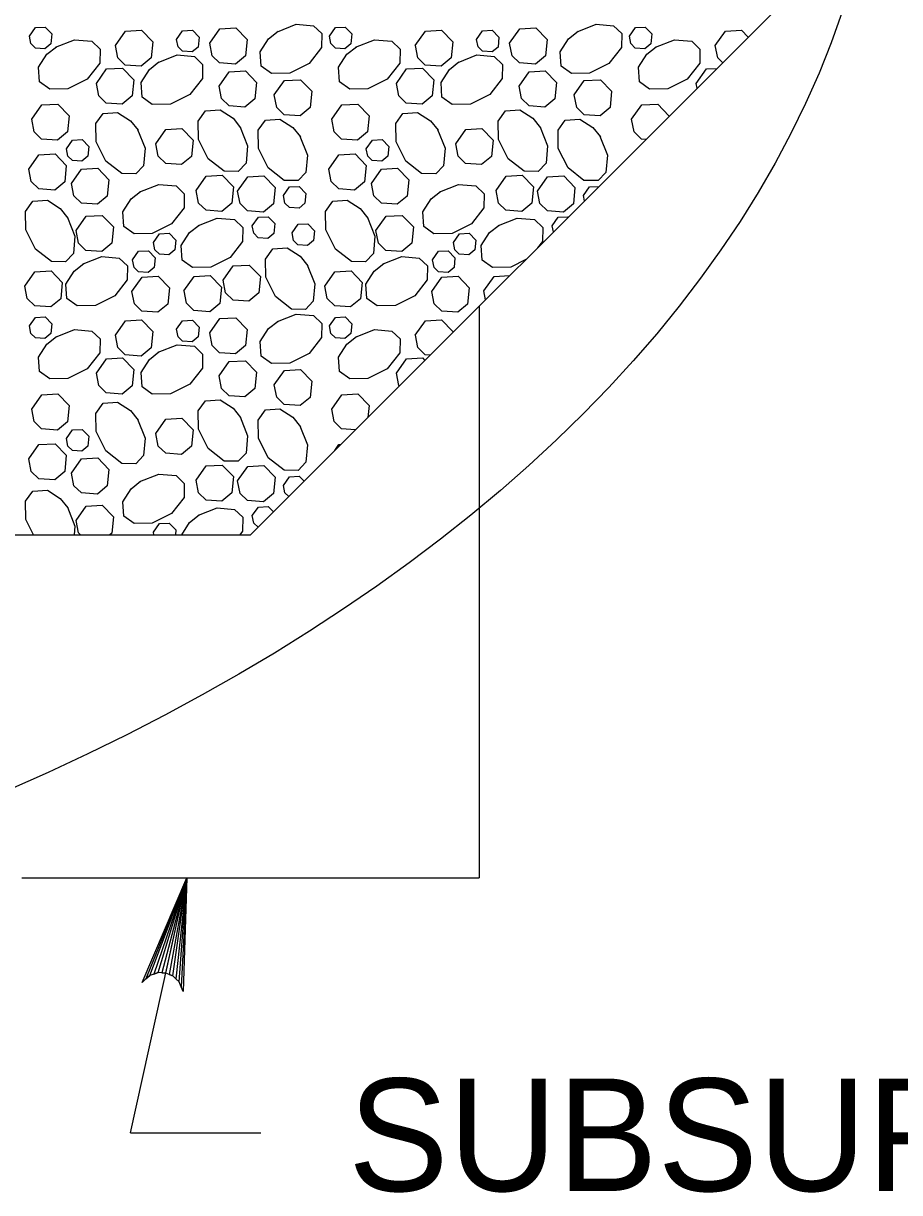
# Model space of a CAD drawing. Extents: x 636530 to 644067, y 294168 to 299122.
# Drawn here: x 640387.95 to 640411.31, y 295458.41 to 295489.58 of the extents above; entities that cross this region are included whole.
import ezdxf

# ---------------------------------------------------------------- set-up
doc = ezdxf.new("R2010")
doc.units = 0
doc.layers.add('1', color=7, linetype='Continuous')

msp = doc.modelspace()

# ---------------------------------------------------------------- linework, layer by layer
at = {"layer": '1'}
for p, q in [((640394.006, 295475.952), (640416.357, 295498.303)), ((640400.102, 295482.048), (640400.102, 295466.808)), ((640316.942, 295475.952), (640394.006, 295475.952)), ((640387.91, 295466.808), (640400.102, 295466.808)), ((640390.806, 295460.01), (640392.303, 295466.808)), ((640390.806, 295460.01), (640394.278, 295460.01))]:
    msp.add_line(p, q, dxfattribs=at)
for points in [[(640394.72, 295489.362), (640395.224, 295489.562), (640395.686, 295489.522), (640395.905, 295489.313), (640395.898, 295488.938), (640395.565, 295488.512), (640395.05, 295488.254), (640394.564, 295488.246), (640394.291, 295488.44), (640394.265, 295488.827), (640394.487, 295489.173), (640394.741, 295489.375)], [(640402.716, 295489.362), (640403.219, 295489.562), (640403.681, 295489.522), (640403.901, 295489.313), (640403.894, 295488.938), (640403.56, 295488.512), (640403.045, 295488.254), (640402.56, 295488.246), (640402.286, 295488.44), (640402.26, 295488.827), (640402.482, 295489.173), (640402.736, 295489.375)], [(640388.113, 295489.244), (640388.274, 295489.474), (640388.532, 295489.488), (640388.711, 295489.303), (640388.685, 295489.042), (640388.526, 295488.91), (640388.272, 295488.928), (640388.152, 295489.045), (640388.113, 295489.244)], [(640390.403, 295488.998), (640390.672, 295489.381), (640391.101, 295489.406), (640391.4, 295489.096), (640391.357, 295488.662), (640391.091, 295488.442), (640390.667, 295488.473), (640390.468, 295488.666), (640390.403, 295488.998)], [(640392.035, 295489.156), (640392.196, 295489.385), (640392.454, 295489.4), (640392.633, 295489.214), (640392.607, 295488.954), (640392.448, 295488.822), (640392.193, 295488.84), (640392.074, 295488.956), (640392.035, 295489.156)], [(640392.916, 295489.057), (640393.185, 295489.439), (640393.614, 295489.464), (640393.913, 295489.154), (640393.869, 295488.721), (640393.604, 295488.5), (640393.18, 295488.531), (640392.981, 295488.724), (640392.916, 295489.057)], [(640396.108, 295489.244), (640396.27, 295489.474), (640396.527, 295489.488), (640396.706, 295489.303), (640396.681, 295489.042), (640396.521, 295488.91), (640396.267, 295488.928), (640396.147, 295489.045), (640396.109, 295489.244)], [(640398.398, 295488.998), (640398.667, 295489.381), (640399.097, 295489.406), (640399.395, 295489.096), (640399.352, 295488.662), (640399.087, 295488.442), (640398.663, 295488.473), (640398.463, 295488.666), (640398.399, 295488.998)], [(640400.03, 295489.156), (640400.191, 295489.385), (640400.449, 295489.4), (640400.628, 295489.214), (640400.602, 295488.954), (640400.443, 295488.822), (640400.189, 295488.84), (640400.069, 295488.956), (640400.03, 295489.156)], [(640400.911, 295489.057), (640401.18, 295489.439), (640401.61, 295489.464), (640401.908, 295489.154), (640401.865, 295488.721), (640401.6, 295488.5), (640401.176, 295488.531), (640400.976, 295488.724), (640400.912, 295489.057)], [(640404.104, 295489.244), (640404.265, 295489.474), (640404.523, 295489.488), (640404.702, 295489.303), (640404.676, 295489.042), (640404.517, 295488.91), (640404.262, 295488.928), (640404.143, 295489.045), (640404.104, 295489.244)], [(640406.394, 295488.998), (640406.663, 295489.381), (640407.092, 295489.406), (640407.273, 295489.218)], [(640388.81, 295488.949), (640389.313, 295489.149), (640389.775, 295489.109), (640389.995, 295488.9), (640389.988, 295488.525), (640389.654, 295488.099), (640389.139, 295487.841), (640388.654, 295487.833), (640388.38, 295488.027), (640388.354, 295488.414), (640388.576, 295488.76), (640388.83, 295488.962)], [(640396.805, 295488.949), (640397.308, 295489.149), (640397.77, 295489.109), (640397.99, 295488.9), (640397.983, 295488.525), (640397.65, 295488.099), (640397.135, 295487.841), (640396.649, 295487.833), (640396.376, 295488.027), (640396.35, 295488.414), (640396.572, 295488.76), (640396.826, 295488.962)], [(640404.801, 295488.949), (640405.304, 295489.149), (640405.766, 295489.109), (640405.985, 295488.9), (640405.978, 295488.525), (640405.645, 295488.099), (640405.13, 295487.841), (640404.644, 295487.833), (640404.371, 295488.027), (640404.345, 295488.414), (640404.567, 295488.76), (640404.821, 295488.962)], [(640406.592, 295488.537), (640406.459, 295488.666), (640406.394, 295488.998)], [(640391.543, 295488.543), (640392.046, 295488.742), (640392.508, 295488.702), (640392.728, 295488.493), (640392.721, 295488.118), (640392.387, 295487.692), (640391.872, 295487.435), (640391.387, 295487.426), (640391.113, 295487.62), (640391.087, 295488.007), (640391.309, 295488.353), (640391.563, 295488.556)], [(640399.538, 295488.543), (640400.041, 295488.742), (640400.503, 295488.702), (640400.723, 295488.493), (640400.716, 295488.118), (640400.383, 295487.692), (640399.867, 295487.435), (640399.382, 295487.426), (640399.109, 295487.62), (640399.083, 295488.007), (640399.305, 295488.353), (640399.559, 295488.556)], [(640389.897, 295487.986), (640390.166, 295488.369), (640390.595, 295488.394), (640390.894, 295488.084), (640390.851, 295487.65), (640390.585, 295487.43), (640390.161, 295487.461), (640389.962, 295487.654), (640389.897, 295487.986)], [(640393.169, 295487.911), (640393.438, 295488.294), (640393.867, 295488.318), (640394.166, 295488.009), (640394.122, 295487.575), (640393.857, 295487.355), (640393.433, 295487.385), (640393.234, 295487.579), (640393.169, 295487.911)], [(640397.892, 295487.986), (640398.161, 295488.369), (640398.591, 295488.394), (640398.889, 295488.084), (640398.846, 295487.65), (640398.581, 295487.43), (640398.157, 295487.461), (640397.957, 295487.654), (640397.893, 295487.986)], [(640401.164, 295487.911), (640401.433, 295488.294), (640401.863, 295488.318), (640402.161, 295488.009), (640402.118, 295487.575), (640401.853, 295487.355), (640401.429, 295487.385), (640401.229, 295487.579), (640401.165, 295487.911)], [(640405.888, 295487.986), (640406.157, 295488.369), (640406.439, 295488.385)], [(640394.639, 295487.677), (640394.908, 295488.06), (640395.337, 295488.084), (640395.636, 295487.775), (640395.593, 295487.341), (640395.327, 295487.12), (640394.904, 295487.151), (640394.704, 295487.345), (640394.639, 295487.677)], [(640402.635, 295487.677), (640402.903, 295488.06), (640403.333, 295488.084), (640403.631, 295487.775), (640403.588, 295487.341), (640403.323, 295487.12), (640402.899, 295487.151), (640402.7, 295487.345), (640402.635, 295487.677)], [(640405.913, 295487.859), (640405.888, 295487.986)], [(640388.173, 295487.027), (640388.442, 295487.409), (640388.871, 295487.434), (640389.169, 295487.124), (640389.126, 295486.691), (640388.861, 295486.47), (640388.437, 295486.501), (640388.238, 295486.694), (640388.173, 295487.027)], [(640396.168, 295487.027), (640396.437, 295487.409), (640396.866, 295487.434), (640397.165, 295487.124), (640397.122, 295486.691), (640396.856, 295486.47), (640396.432, 295486.501), (640396.233, 295486.694), (640396.168, 295487.027)], [(640404.163, 295487.027), (640404.432, 295487.409), (640404.862, 295487.434), (640405.16, 295487.124), (640405.158, 295487.104)], [(640390.995, 295486.757), (640391.195, 295486.254), (640391.155, 295485.791), (640390.946, 295485.572), (640390.571, 295485.579), (640390.145, 295485.912), (640389.888, 295486.427), (640389.879, 295486.913), (640390.073, 295487.186), (640390.46, 295487.212), (640390.806, 295486.99), (640391.008, 295486.736)], [(640393.729, 295486.822), (640393.928, 295486.319), (640393.888, 295485.856), (640393.679, 295485.637), (640393.304, 295485.644), (640392.878, 295485.977), (640392.621, 295486.492), (640392.612, 295486.978), (640392.806, 295487.251), (640393.193, 295487.277), (640393.539, 295487.055), (640393.741, 295486.801)], [(640398.991, 295486.757), (640399.19, 295486.254), (640399.15, 295485.791), (640398.942, 295485.572), (640398.567, 295485.579), (640398.141, 295485.912), (640397.883, 295486.427), (640397.874, 295486.913), (640398.069, 295487.186), (640398.455, 295487.212), (640398.801, 295486.99), (640399.004, 295486.736)], [(640401.724, 295486.822), (640401.923, 295486.319), (640401.883, 295485.856), (640401.675, 295485.637), (640401.3, 295485.644), (640400.874, 295485.977), (640400.616, 295486.492), (640400.607, 295486.978), (640400.802, 295487.251), (640401.188, 295487.277), (640401.534, 295487.055), (640401.737, 295486.801)], [(640391.479, 295486.376), (640391.747, 295486.759), (640392.177, 295486.783), (640392.475, 295486.474), (640392.432, 295486.04), (640392.167, 295485.819), (640391.743, 295485.85), (640391.544, 295486.043), (640391.479, 295486.376)], [(640395.323, 295486.578), (640395.522, 295486.075), (640395.482, 295485.612), (640395.274, 295485.393), (640394.899, 295485.4), (640394.472, 295485.733), (640394.215, 295486.248), (640394.206, 295486.734), (640394.401, 295487.007), (640394.787, 295487.033), (640395.133, 295486.811), (640395.336, 295486.557)], [(640399.474, 295486.376), (640399.743, 295486.759), (640400.172, 295486.783), (640400.471, 295486.474), (640400.428, 295486.04), (640400.162, 295485.819), (640399.738, 295485.85), (640399.539, 295486.043), (640399.474, 295486.376)], [(640403.318, 295486.578), (640403.518, 295486.075), (640403.478, 295485.612), (640403.269, 295485.393), (640402.894, 295485.4), (640402.468, 295485.733), (640402.21, 295486.248), (640402.202, 295486.734), (640402.396, 295487.007), (640402.783, 295487.033), (640403.129, 295486.811), (640403.331, 295486.557)], [(640404.546, 295486.492), (640404.428, 295486.501), (640404.228, 295486.694), (640404.164, 295487.027)], [(640389.097, 295486.243), (640389.258, 295486.472), (640389.516, 295486.487), (640389.695, 295486.301), (640389.669, 295486.041), (640389.51, 295485.909), (640389.255, 295485.927), (640389.136, 295486.043), (640389.097, 295486.243)], [(640397.092, 295486.243), (640397.253, 295486.472), (640397.511, 295486.487), (640397.69, 295486.301), (640397.664, 295486.041), (640397.505, 295485.909), (640397.251, 295485.927), (640397.131, 295486.043), (640397.092, 295486.243)], [(640388.097, 295485.698), (640388.366, 295486.081), (640388.796, 295486.105), (640389.094, 295485.796), (640389.051, 295485.362), (640388.786, 295485.142), (640388.362, 295485.172), (640388.162, 295485.366), (640388.098, 295485.698)], [(640396.093, 295485.698), (640396.362, 295486.081), (640396.791, 295486.105), (640397.089, 295485.796), (640397.046, 295485.362), (640396.781, 295485.142), (640396.357, 295485.172), (640396.158, 295485.366), (640396.093, 295485.698)], [(640389.234, 295485.319), (640389.503, 295485.701), (640389.932, 295485.726), (640390.23, 295485.416), (640390.187, 295484.982), (640389.922, 295484.762), (640389.498, 295484.793), (640389.299, 295484.986), (640389.234, 295485.318)], [(640392.555, 295485.129), (640392.824, 295485.512), (640393.253, 295485.536), (640393.551, 295485.227), (640393.508, 295484.793), (640393.243, 295484.572), (640392.819, 295484.603), (640392.62, 295484.796), (640392.555, 295485.129)], [(640393.661, 295485.113), (640393.93, 295485.495), (640394.359, 295485.52), (640394.658, 295485.21), (640394.615, 295484.777), (640394.349, 295484.556), (640393.925, 295484.587), (640393.726, 295484.78), (640393.661, 295485.113)], [(640397.229, 295485.319), (640397.498, 295485.701), (640397.927, 295485.726), (640398.226, 295485.416), (640398.183, 295484.982), (640397.917, 295484.762), (640397.493, 295484.793), (640397.294, 295484.986), (640397.229, 295485.318)], [(640400.55, 295485.129), (640400.819, 295485.512), (640401.248, 295485.536), (640401.547, 295485.227), (640401.504, 295484.793), (640401.238, 295484.572), (640400.815, 295484.603), (640400.615, 295484.796), (640400.55, 295485.129)], [(640401.656, 295485.113), (640401.925, 295485.495), (640402.355, 295485.52), (640402.653, 295485.21), (640402.61, 295484.777), (640402.345, 295484.556), (640401.921, 295484.587), (640401.721, 295484.78), (640401.657, 295485.113)], [(640391.055, 295485.094), (640391.558, 295485.293), (640392.02, 295485.253), (640392.24, 295485.045), (640392.233, 295484.67), (640391.899, 295484.244), (640391.384, 295483.986), (640390.899, 295483.977), (640390.625, 295484.172), (640390.599, 295484.558), (640390.821, 295484.904), (640391.075, 295485.107)], [(640394.885, 295484.995), (640395.046, 295485.224), (640395.304, 295485.239), (640395.483, 295485.053), (640395.457, 295484.793), (640395.298, 295484.661), (640395.043, 295484.679), (640394.923, 295484.795), (640394.885, 295484.994)], [(640399.05, 295485.094), (640399.553, 295485.293), (640400.015, 295485.253), (640400.235, 295485.045), (640400.228, 295484.67), (640399.895, 295484.244), (640399.379, 295483.986), (640398.894, 295483.977), (640398.621, 295484.172), (640398.595, 295484.558), (640398.817, 295484.904), (640399.07, 295485.107)], [(640402.88, 295484.995), (640403.041, 295485.224), (640403.293, 295485.238)], [(640402.908, 295484.853), (640402.88, 295484.994)], [(640389.125, 295484.414), (640389.324, 295483.911), (640389.284, 295483.449), (640389.075, 295483.229), (640388.7, 295483.236), (640388.274, 295483.57), (640388.017, 295484.085), (640388.008, 295484.57), (640388.202, 295484.843), (640388.589, 295484.869), (640388.935, 295484.648), (640389.138, 295484.394)], [(640397.12, 295484.414), (640397.32, 295483.911), (640397.28, 295483.449), (640397.071, 295483.229), (640396.696, 295483.236), (640396.27, 295483.57), (640396.012, 295484.085), (640396.004, 295484.57), (640396.198, 295484.843), (640396.585, 295484.869), (640396.93, 295484.648), (640397.133, 295484.394)], [(640389.353, 295484.06), (640389.622, 295484.443), (640390.052, 295484.467), (640390.35, 295484.158), (640390.307, 295483.724), (640390.042, 295483.503), (640389.618, 295483.534), (640389.418, 295483.727), (640389.353, 295484.06)], [(640392.615, 295484.195), (640393.119, 295484.395), (640393.581, 295484.355), (640393.8, 295484.146), (640393.793, 295483.771), (640393.46, 295483.345), (640392.945, 295483.087), (640392.459, 295483.079), (640392.186, 295483.273), (640392.16, 295483.66), (640392.382, 295484.006), (640392.636, 295484.208)], [(640394.052, 295484.187), (640394.214, 295484.417), (640394.471, 295484.432), (640394.65, 295484.246), (640394.624, 295483.986), (640394.465, 295483.853), (640394.211, 295483.872), (640394.091, 295483.988), (640394.052, 295484.187)], [(640397.349, 295484.06), (640397.618, 295484.443), (640398.047, 295484.467), (640398.345, 295484.158), (640398.302, 295483.724), (640398.037, 295483.503), (640397.613, 295483.534), (640397.414, 295483.727), (640397.349, 295484.06)], [(640400.611, 295484.195), (640401.114, 295484.395), (640401.576, 295484.355), (640401.796, 295484.146), (640401.789, 295483.771), (640401.658, 295483.604)], [(640402.048, 295484.187), (640402.209, 295484.417), (640402.467, 295484.432), (640402.476, 295484.422)], [(640391.417, 295483.746), (640391.578, 295483.976), (640391.836, 295483.99), (640392.015, 295483.805), (640391.989, 295483.545), (640391.83, 295483.412), (640391.575, 295483.431), (640391.456, 295483.547), (640391.417, 295483.746)], [(640395.111, 295483.998), (640395.273, 295484.228), (640395.53, 295484.243), (640395.71, 295484.057), (640395.684, 295483.797), (640395.525, 295483.664), (640395.27, 295483.683), (640395.15, 295483.799), (640395.112, 295483.998)], [(640399.412, 295483.746), (640399.574, 295483.976), (640399.831, 295483.99), (640400.01, 295483.805), (640399.984, 295483.545), (640399.825, 295483.412), (640399.571, 295483.431), (640399.451, 295483.547), (640399.412, 295483.746)], [(640401.343, 295483.288), (640400.94, 295483.087), (640400.455, 295483.079), (640400.181, 295483.273), (640400.156, 295483.66), (640400.377, 295484.006), (640400.631, 295484.208)], [(640402.079, 295484.025), (640402.048, 295484.187)], [(640389.541, 295483.171), (640390.044, 295483.37), (640390.506, 295483.33), (640390.726, 295483.121), (640390.719, 295482.746), (640390.386, 295482.32), (640389.871, 295482.063), (640389.385, 295482.054), (640389.112, 295482.248), (640389.086, 295482.635), (640389.308, 295482.981), (640389.562, 295483.183)], [(640390.862, 295483.28), (640391.023, 295483.509), (640391.281, 295483.524), (640391.46, 295483.338), (640391.434, 295483.078), (640391.275, 295482.946), (640391.021, 295482.964), (640390.901, 295483.08), (640390.862, 295483.28)], [(640395.518, 295483.145), (640395.717, 295482.642), (640395.677, 295482.18), (640395.469, 295481.96), (640395.094, 295481.967), (640394.667, 295482.301), (640394.41, 295482.816), (640394.401, 295483.301), (640394.596, 295483.575), (640394.982, 295483.6), (640395.328, 295483.379), (640395.531, 295483.125)], [(640397.537, 295483.171), (640398.04, 295483.37), (640398.502, 295483.33), (640398.721, 295483.121), (640398.714, 295482.746), (640398.381, 295482.32), (640397.866, 295482.063), (640397.38, 295482.054), (640397.107, 295482.248), (640397.081, 295482.635), (640397.303, 295482.981), (640397.557, 295483.183)], [(640398.857, 295483.28), (640399.019, 295483.509), (640399.276, 295483.524), (640399.455, 295483.338), (640399.43, 295483.078), (640399.27, 295482.946), (640399.016, 295482.964), (640398.896, 295483.08), (640398.858, 295483.28)], [(640393.274, 295482.735), (640393.543, 295483.118), (640393.973, 295483.142), (640394.271, 295482.833), (640394.228, 295482.399), (640393.963, 295482.179), (640393.539, 295482.209), (640393.339, 295482.403), (640393.275, 295482.735)], [(640387.99, 295482.581), (640388.259, 295482.963), (640388.689, 295482.988), (640388.987, 295482.678), (640388.944, 295482.245), (640388.679, 295482.024), (640388.255, 295482.055), (640388.055, 295482.248), (640387.991, 295482.581)], [(640390.844, 295482.439), (640391.113, 295482.821), (640391.542, 295482.846), (640391.841, 295482.537), (640391.798, 295482.103), (640391.532, 295481.882), (640391.108, 295481.913), (640390.909, 295482.106), (640390.844, 295482.439)], [(640392.231, 295482.455), (640392.5, 295482.837), (640392.93, 295482.862), (640393.228, 295482.552), (640393.185, 295482.119), (640392.92, 295481.898), (640392.496, 295481.929), (640392.296, 295482.122), (640392.232, 295482.455)], [(640395.986, 295482.581), (640396.255, 295482.963), (640396.684, 295482.988), (640396.983, 295482.678), (640396.939, 295482.245), (640396.674, 295482.024), (640396.25, 295482.055), (640396.051, 295482.248), (640395.986, 295482.581)], [(640398.839, 295482.439), (640399.108, 295482.821), (640399.538, 295482.846), (640399.836, 295482.537), (640399.793, 295482.103), (640399.528, 295481.882), (640399.104, 295481.913), (640398.904, 295482.106), (640398.84, 295482.439)], [(640400.227, 295482.455), (640400.496, 295482.837), (640400.916, 295482.861)], [(640400.273, 295482.219), (640400.227, 295482.455)], [(640394.72, 295481.637), (640395.224, 295481.836), (640395.686, 295481.796), (640395.905, 295481.587), (640395.898, 295481.212), (640395.565, 295480.786), (640395.05, 295480.529), (640394.564, 295480.52), (640394.291, 295480.714), (640394.265, 295481.101), (640394.487, 295481.447), (640394.741, 295481.65)], [(640388.113, 295481.518), (640388.274, 295481.748), (640388.532, 295481.762), (640388.711, 295481.577), (640388.685, 295481.317), (640388.526, 295481.184), (640388.272, 295481.203), (640388.152, 295481.319), (640388.113, 295481.518)], [(640390.403, 295481.273), (640390.672, 295481.655), (640391.101, 295481.68), (640391.4, 295481.37), (640391.357, 295480.937), (640391.091, 295480.716), (640390.667, 295480.747), (640390.468, 295480.94), (640390.403, 295481.273)], [(640392.035, 295481.43), (640392.196, 295481.659), (640392.454, 295481.674), (640392.633, 295481.488), (640392.607, 295481.228), (640392.448, 295481.096), (640392.193, 295481.114), (640392.074, 295481.23), (640392.035, 295481.43)], [(640392.916, 295481.331), (640393.185, 295481.713), (640393.614, 295481.738), (640393.913, 295481.428), (640393.869, 295480.995), (640393.604, 295480.774), (640393.18, 295480.805), (640392.981, 295480.998), (640392.916, 295481.331)], [(640396.108, 295481.518), (640396.27, 295481.748), (640396.527, 295481.762), (640396.706, 295481.577), (640396.681, 295481.317), (640396.521, 295481.184), (640396.267, 295481.203), (640396.147, 295481.319), (640396.109, 295481.518)], [(640398.398, 295481.273), (640398.667, 295481.655), (640399.097, 295481.68), (640399.395, 295481.37), (640399.392, 295481.338)], [(640388.81, 295481.224), (640389.313, 295481.423), (640389.775, 295481.383), (640389.995, 295481.174), (640389.988, 295480.799), (640389.654, 295480.373), (640389.139, 295480.116), (640388.654, 295480.107), (640388.38, 295480.301), (640388.354, 295480.688), (640388.576, 295481.034), (640388.83, 295481.237)], [(640396.805, 295481.224), (640397.308, 295481.423), (640397.77, 295481.383), (640397.99, 295481.174), (640397.983, 295480.799), (640397.65, 295480.373), (640397.135, 295480.116), (640396.649, 295480.107), (640396.376, 295480.301), (640396.35, 295480.688), (640396.572, 295481.034), (640396.826, 295481.237)], [(640398.792, 295480.737), (640398.663, 295480.747), (640398.463, 295480.94), (640398.399, 295481.273)], [(640391.543, 295480.817), (640392.046, 295481.016), (640392.508, 295480.976), (640392.728, 295480.768), (640392.721, 295480.393), (640392.387, 295479.967), (640391.872, 295479.709), (640391.387, 295479.7), (640391.113, 295479.895), (640391.087, 295480.281), (640391.309, 295480.627), (640391.563, 295480.83)], [(640389.897, 295480.261), (640390.166, 295480.643), (640390.595, 295480.668), (640390.894, 295480.358), (640390.851, 295479.925), (640390.585, 295479.704), (640390.161, 295479.735), (640389.962, 295479.928), (640389.897, 295480.261)], [(640393.169, 295480.186), (640393.438, 295480.568), (640393.867, 295480.593), (640394.166, 295480.283), (640394.122, 295479.85), (640393.857, 295479.629), (640393.433, 295479.66), (640393.234, 295479.853), (640393.169, 295480.186)], [(640397.892, 295480.261), (640398.161, 295480.643), (640398.591, 295480.668), (640398.655, 295480.601)], [(640394.639, 295479.951), (640394.908, 295480.334), (640395.337, 295480.358), (640395.636, 295480.049), (640395.593, 295479.615), (640395.327, 295479.395), (640394.904, 295479.425), (640394.704, 295479.619), (640394.639, 295479.951)], [(640397.97, 295479.916), (640397.957, 295479.928), (640397.893, 295480.261)], [(640388.173, 295479.301), (640388.442, 295479.683), (640388.871, 295479.708), (640389.169, 295479.398), (640389.126, 295478.965), (640388.861, 295478.744), (640388.437, 295478.775), (640388.238, 295478.968), (640388.173, 295479.301)], [(640396.168, 295479.301), (640396.437, 295479.683), (640396.866, 295479.708), (640397.165, 295479.398), (640397.133, 295479.079)], [(640390.995, 295479.031), (640391.195, 295478.528), (640391.155, 295478.066), (640390.946, 295477.846), (640390.571, 295477.853), (640390.145, 295478.186), (640389.888, 295478.701), (640389.879, 295479.187), (640390.073, 295479.46), (640390.46, 295479.486), (640390.806, 295479.264), (640391.008, 295479.01)], [(640393.729, 295479.096), (640393.928, 295478.593), (640393.888, 295478.131), (640393.679, 295477.911), (640393.304, 295477.918), (640392.878, 295478.251), (640392.621, 295478.767), (640392.612, 295479.252), (640392.806, 295479.525), (640393.193, 295479.551), (640393.539, 295479.33), (640393.741, 295479.076)], [(640395.323, 295478.852), (640395.522, 295478.349), (640395.482, 295477.887), (640395.274, 295477.667), (640394.899, 295477.674), (640394.472, 295478.007), (640394.215, 295478.523), (640394.206, 295479.008), (640394.401, 295479.281), (640394.787, 295479.307), (640395.133, 295479.086), (640395.336, 295478.832)], [(640396.802, 295478.748), (640396.432, 295478.775), (640396.233, 295478.968), (640396.168, 295479.301)], [(640391.479, 295478.65), (640391.747, 295479.033), (640392.177, 295479.057), (640392.475, 295478.748), (640392.432, 295478.314), (640392.167, 295478.094), (640391.743, 295478.124), (640391.544, 295478.318), (640391.479, 295478.65)], [(640389.097, 295478.517), (640389.258, 295478.747), (640389.516, 295478.761), (640389.695, 295478.576), (640389.669, 295478.315), (640389.51, 295478.183), (640389.255, 295478.202), (640389.136, 295478.318), (640389.097, 295478.517)], [(640388.097, 295477.973), (640388.366, 295478.355), (640388.796, 295478.38), (640389.094, 295478.07), (640389.051, 295477.636), (640388.786, 295477.416), (640388.362, 295477.447), (640388.162, 295477.64), (640388.098, 295477.972)], [(640396.249, 295478.195), (640396.362, 295478.355), (640396.412, 295478.358)], [(640389.234, 295477.593), (640389.503, 295477.975), (640389.932, 295478), (640390.23, 295477.69), (640390.187, 295477.257), (640389.922, 295477.036), (640389.498, 295477.067), (640389.299, 295477.26), (640389.234, 295477.593)], [(640392.555, 295477.403), (640392.824, 295477.786), (640393.253, 295477.81), (640393.551, 295477.501), (640393.508, 295477.067), (640393.243, 295476.847), (640392.819, 295476.877), (640392.62, 295477.071), (640392.555, 295477.403)], [(640393.661, 295477.387), (640393.93, 295477.769), (640394.359, 295477.794), (640394.658, 295477.484), (640394.615, 295477.051), (640394.349, 295476.83), (640393.925, 295476.861), (640393.726, 295477.054), (640393.661, 295477.387)], [(640391.055, 295477.368), (640391.558, 295477.568), (640392.02, 295477.528), (640392.24, 295477.319), (640392.233, 295476.944), (640391.899, 295476.518), (640391.384, 295476.26), (640390.899, 295476.252), (640390.625, 295476.446), (640390.599, 295476.833), (640390.821, 295477.178), (640391.075, 295477.381)], [(640394.885, 295477.269), (640395.046, 295477.498), (640395.304, 295477.513), (640395.433, 295477.379)], [(640388.22, 295475.952), (640388.017, 295476.359), (640388.008, 295476.844), (640388.202, 295477.118), (640388.589, 295477.144), (640388.935, 295476.922), (640389.138, 295476.668)], [(640395.025, 295476.971), (640394.923, 295477.069), (640394.885, 295477.269)], [(640389.125, 295476.688), (640389.324, 295476.185), (640389.304, 295475.952)], [(640389.353, 295476.334), (640389.622, 295476.717), (640390.052, 295476.741), (640390.35, 295476.432), (640390.307, 295475.998), (640390.251, 295475.952)], [(640392.172, 295475.952), (640392.382, 295476.28), (640392.636, 295476.482)], [(640392.615, 295476.47), (640393.119, 295476.669), (640393.581, 295476.629), (640393.8, 295476.42), (640393.793, 295476.045), (640393.72, 295475.952)], [(640394.052, 295476.462), (640394.214, 295476.691), (640394.471, 295476.706), (640394.613, 295476.559)], [(640389.47, 295475.952), (640389.418, 295476.002), (640389.353, 295476.334)], [(640391.417, 295476.02), (640391.578, 295476.25), (640391.836, 295476.265), (640392.015, 295476.079), (640392.002, 295475.952)], [(640394.206, 295476.151), (640394.091, 295476.262), (640394.052, 295476.462)], [(640391.43, 295475.952), (640391.417, 295476.02)], [(640392.303, 295466.808), (640392.208, 295463.774), (640392.155, 295463.904), (640392.102, 295464.033), (640392.017, 295464.112), (640391.932, 295464.192), (640391.838, 295464.23), (640391.744, 295464.268), (640391.643, 295464.273), (640391.541, 295464.278), (640391.431, 295464.242), (640391.32, 295464.205), (640391.218, 295464.11), (640391.115, 295464.015), (640392.303, 295466.808), (640391.218, 295464.11), (640391.32, 295464.205), (640392.303, 295466.808), (640391.431, 295464.242), (640391.541, 295464.278), (640392.303, 295466.808), (640391.643, 295464.273), (640391.744, 295464.268), (640392.303, 295466.808), (640391.838, 295464.23), (640391.932, 295464.192), (640392.303, 295466.808), (640392.017, 295464.112), (640392.102, 295464.033), (640392.303, 295466.808), (640392.155, 295463.904)]]:
    msp.add_lwpolyline(points, dxfattribs=at)
msp.add_ellipse((640355.391, 295496.701), major_axis=(-55.517, 0), ratio=0.608854, dxfattribs=at)

# ---------------------------------------------------------------- texts
msp.add_text('SUBSURFACE DRAIN', height=3, rotation=360, dxfattribs=at).set_placement((640396.608, 295458.456))

doc.saveas('drawing.dxf')
